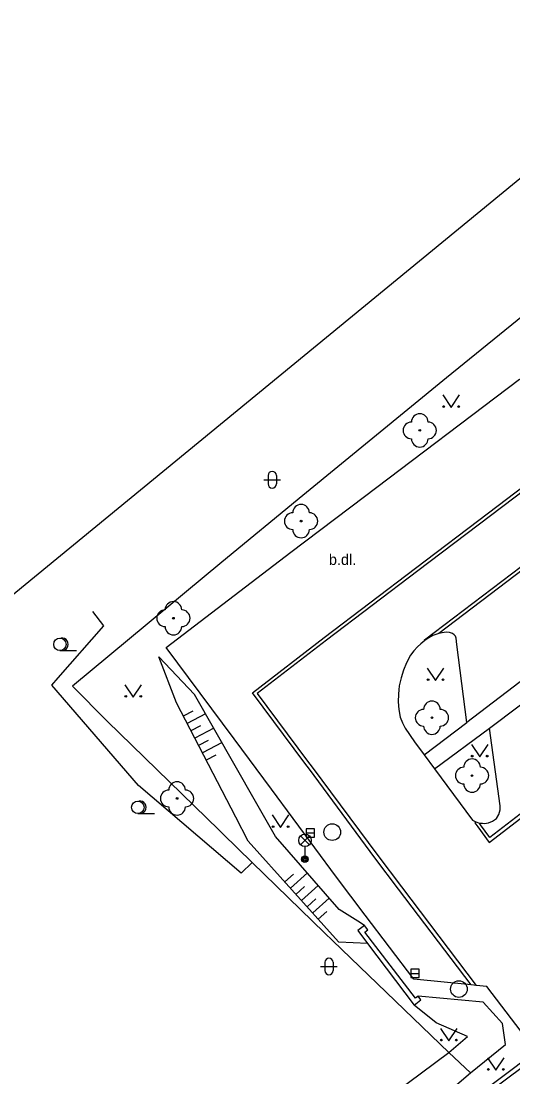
# Model space of a CAD drawing. Extents: x -595546 to -593986, y -1160845 to -1159202.
# Drawn here: x -594067.6 to -594038.1, y -1159441 to -1159377.6 of the extents above; entities that cross this region are included whole.
import ezdxf

# ---------------------------------------------------------------- set-up
doc = ezdxf.new("R2010")
doc.units = 0
for name, color, linetype in [('DOP - rozhrani ploch obecne', 7, 'Continuous'), ('Level 22', 7, 'Continuous'), ('Level 27', 7, 'Continuous'), ('Level 33', 7, 'Continuous'), ('Level 36', 7, 'Continuous'), ('TM - chodniky - VP', 7, 'Continuous'), ('TM - dolni hrana svahu', 7, 'Continuous'), ('TM - horni hrana svahu', 7, 'Continuous'), ('TM - hranice souvisleho porostu (skupiny stromu_ kere)', 7, 'Continuous'), ('TM - komunikace - VP', 7, 'Continuous'), ('TM - popis povrchu', 7, 'Continuous'), ('TM - rozhrani kultur', 7, 'Continuous'), ('TM - rozhrani ploch obecne - VP', 7, 'Continuous'), ('TM - srafovani', 7, 'Continuous')]:
    doc.layers.add(name, color=color, linetype=linetype)

msp = doc.modelspace()

# ---------------------------------------------------------------- linework, layer by layer
at = {"layer": 'DOP - rozhrani ploch obecne'}
msp.add_lwpolyline([(-594069.51, -1159413.14), (-593997.42, -1159354.01)], dxfattribs=at)
at = {"layer": 'Level 22'}
for centre in [(-594043.66, -1159402.15), (-594050.79, -1159407.6), (-594058.46, -1159413.43), (-594042.93, -1159419.4), (-594040.52, -1159422.88), (-594058.24, -1159424.25)]:
    msp.add_circle(centre, 0.05, dxfattribs=at)
for centre, start, end in [((-594043.66, -1159401.65), 0, 180), ((-594044.16, -1159402.15), 90, 270), ((-594043.16, -1159402.15), 270, 90), ((-594043.66, -1159402.65), 180, 0), ((-594051.29, -1159407.6), 90, 270), ((-594050.79, -1159407.1), 0, 180), ((-594050.29, -1159407.6), 270, 90), ((-594050.79, -1159408.1), 180, 0), ((-594058.46, -1159412.93), 0, 180), ((-594058.96, -1159413.43), 90, 270), ((-594057.96, -1159413.43), 270, 90), ((-594058.46, -1159413.93), 180, 0), ((-594042.93, -1159418.9), 0, 180), ((-594043.43, -1159419.4), 90, 270), ((-594042.43, -1159419.4), 270, 90), ((-594042.93, -1159419.9), 180, 0), ((-594040.52, -1159422.38), 0, 180), ((-594041.02, -1159422.88), 90, 270), ((-594040.02, -1159422.88), 270, 90), ((-594058.24, -1159423.75), 0, 180), ((-594040.52, -1159423.38), 180, 0), ((-594058.74, -1159424.25), 90, 270), ((-594057.74, -1159424.25), 270, 90), ((-594058.24, -1159424.75), 180, 0)]:
    msp.add_arc(centre, 0.5, start, end, dxfattribs=at)
at = {"layer": 'Level 27'}
for p, q in [((-594050.49, -1159426.32), (-594049.99, -1159426.32)), ((-594044.19, -1159434.75), (-594043.69, -1159434.75))]:
    msp.add_line(p, q, dxfattribs=at)
for points in [[(-594050.49, -1159426.57), (-594049.99, -1159426.57), (-594049.99, -1159426.07), (-594050.49, -1159426.07)], [(-594044.19, -1159435), (-594043.69, -1159435), (-594043.69, -1159434.5), (-594044.19, -1159434.5)]]:
    msp.add_lwpolyline(points, close=True, dxfattribs=at)
for centre in [(-594048.92, -1159426.27), (-594041.31, -1159435.69)]:
    msp.add_circle(centre, 0.5, dxfattribs=at)
at = {"layer": 'Level 33'}
for p, q in [((-594050.825, -1159427.03), (-594050.295, -1159426.5)), ((-594050.825, -1159426.5), (-594050.295, -1159427.03)), ((-594050.56, -1159427.14), (-594050.56, -1159427.89))]:
    msp.add_line(p, q, dxfattribs=at)
for centre, radius in [((-594050.56, -1159426.765), 0.375), ((-594050.56, -1159427.89), 0.2), ((-594050.56, -1159427.89), 0.145), ((-594050.56, -1159427.89), 0.0876)]:
    msp.add_circle(centre, radius, dxfattribs=at)
at = {"layer": 'Level 36'}
for p, q in [((-594053.026, -1159405.116), (-594052.026, -1159405.116)), ((-594052.776, -1159404.866), (-594052.776, -1159405.366)), ((-594052.276, -1159404.866), (-594052.276, -1159405.366)), ((-594065.28, -1159415.375), (-594064.28, -1159415.375)), ((-594060.6, -1159425.155), (-594059.6, -1159425.155)), ((-594049.616, -1159434.336), (-594048.616, -1159434.336)), ((-594049.366, -1159434.086), (-594049.366, -1159434.586)), ((-594048.866, -1159434.086), (-594048.866, -1159434.586))]:
    msp.add_line(p, q, dxfattribs=at)
for points in [[(-594042.27, -1159400.02), (-594041.77, -1159400.77), (-594041.27, -1159400.02)], [(-594043.21, -1159416.42), (-594042.71, -1159417.17), (-594042.21, -1159416.42)], [(-594061.37, -1159417.42), (-594060.87, -1159418.17), (-594060.37, -1159417.42)], [(-594040.56, -1159421.01), (-594040.06, -1159421.76), (-594039.56, -1159421.01)], [(-594052.52, -1159425.24), (-594052.02, -1159425.99), (-594051.52, -1159425.24)], [(-594042.41, -1159438.06), (-594041.91, -1159438.81), (-594041.41, -1159438.06)], [(-594039.59, -1159439.82), (-594039.09, -1159440.57), (-594038.59, -1159439.82)]]:
    msp.add_lwpolyline(points, dxfattribs=at)
for centre, radius in [((-594042.22, -1159400.72), 0.05), ((-594041.321, -1159400.72), 0.05), ((-594065.28, -1159415), 0.375), ((-594043.16, -1159417.12), 0.05), ((-594042.261, -1159417.12), 0.05), ((-594061.32, -1159418.12), 0.05), ((-594060.421, -1159418.12), 0.05), ((-594040.51, -1159421.71), 0.05), ((-594039.611, -1159421.71), 0.05), ((-594060.6, -1159424.78), 0.375), ((-594052.47, -1159425.94), 0.05), ((-594051.571, -1159425.94), 0.05), ((-594042.36, -1159438.76), 0.05), ((-594041.461, -1159438.76), 0.05), ((-594039.54, -1159440.52), 0.05), ((-594038.641, -1159440.52), 0.05)]:
    msp.add_circle(centre, radius, dxfattribs=at)
for centre, radius, start, end in [((-594052.526, -1159404.866), 0.25, 0, 180), ((-594052.526, -1159405.366), 0.25, 180, 0), ((-594065.155, -1159415), 0.375, 260.40593, 99.59407), ((-594060.475, -1159424.78), 0.375, 260.40593, 99.59407), ((-594049.116, -1159434.086), 0.25, 0, 180), ((-594049.116, -1159434.586), 0.25, 180, 0)]:
    msp.add_arc(centre, radius, start, end, dxfattribs=at)
at = {"layer": 'TM - chodniky - VP'}
for points in [[(-594043.39, -1159421.64), (-594040.83, -1159419.69)], [(-594042.77, -1159422.47), (-594039.48, -1159420.02)]]:
    msp.add_lwpolyline(points, dxfattribs=at)
at = {"layer": 'TM - dolni hrana svahu'}
for points in [[(-594053.52, -1159424.44), (-594057.2, -1159418), (-594059.33, -1159415.75)], [(-594047.39, -1159431.61), (-594048.5, -1159430.91), (-594052.32, -1159426.54), (-594053.52, -1159424.44)], [(-594046.99, -1159431.87), (-594047.39, -1159431.61)], [(-594040.62, -1159440.73), (-594038.5, -1159439.02), (-594038.68, -1159437.77), (-594039.85, -1159436.48), (-594043.76, -1159436.12)], [(-594053.25, -1159450.49), (-594043.53, -1159443.22), (-594040.62, -1159440.73)]]:
    msp.add_lwpolyline(points, dxfattribs=at)
at = {"layer": 'TM - horni hrana svahu'}
for points in [[(-594054.71, -1159425.38), (-594058.28, -1159418.5), (-594059.33, -1159415.75)], [(-594048.72, -1159432.65), (-594053.97, -1159426.81), (-594054.71, -1159425.38)], [(-594046.81, -1159432.95), (-594048.52, -1159432.87), (-594048.72, -1159432.65)], [(-594041.91, -1159439.51), (-594040.79, -1159438.55), (-594042.67, -1159437.72), (-594043.99, -1159436.65)], [(-594048.4, -1159444.33), (-594041.91, -1159439.51)]]:
    msp.add_lwpolyline(points, dxfattribs=at)
at = {"layer": 'TM - hranice souvisleho porostu (skupiny stromu_ kere)'}
for points in [[(-594065.38, -1159417), (-594062.65, -1159413.89), (-594063.31, -1159413.03)], [(-594053.72, -1159428.09), (-594054.4, -1159428.73), (-594060.56, -1159423.47), (-594065.77, -1159417.45), (-594065.38, -1159417)]]:
    msp.add_lwpolyline(points, dxfattribs=at)
at = {"layer": 'TM - komunikace - VP'}
for points in [[(-594052.57, -1159423.7), (-594054.81, -1159420.67), (-594058.9, -1159415.18), (-594051.4, -1159409.47), (-594046.99, -1159406.12), (-594037.67, -1159399.08), (-594032.54, -1159401.25), (-594032.35, -1159401.33), (-594032.12, -1159401.36), (-594031.88, -1159401.3)], [(-594029.14, -1159410.8), (-594034.08, -1159414.55), (-594040.83, -1159419.69)], [(-594039.48, -1159420.02), (-594037.69, -1159418.69), (-594035.04, -1159416.72), (-594027.67, -1159411.18)], [(-594042.51, -1159414.35), (-594042.7, -1159414.4), (-594042.88, -1159414.47), (-594043.12, -1159414.61), (-594043.35, -1159414.77)], [(-594041.43, -1159415), (-594041.48, -1159414.62), (-594041.52, -1159414.5), (-594041.59, -1159414.42), (-594041.69, -1159414.34), (-594041.87, -1159414.28), (-594042.08, -1159414.27), (-594042.32, -1159414.31), (-594042.51, -1159414.35)], [(-594043.35, -1159414.77), (-594043.6, -1159414.96), (-594043.8, -1159415.15), (-594044.02, -1159415.39), (-594044.22, -1159415.65), (-594044.45, -1159416.11), (-594044.63, -1159416.54), (-594044.78, -1159417.01), (-594044.9, -1159417.48), (-594044.92, -1159417.73)], [(-594040.83, -1159419.69), (-594041.43, -1159415)], [(-594044.92, -1159417.73), (-594044.94, -1159417.98), (-594044.95, -1159418.45), (-594044.91, -1159418.9), (-594044.84, -1159419.37), (-594044.7, -1159419.71), (-594044.53, -1159420.02), (-594043.97, -1159420.85), (-594043.39, -1159421.64)], [(-594038.82, -1159424.94), (-594038.82, -1159424.69), (-594039.48, -1159420.02)], [(-594043.39, -1159421.64), (-594042.77, -1159422.47)], [(-594042.77, -1159422.47), (-594040.49, -1159425.55), (-594040.29, -1159425.66)], [(-594046.94, -1159431.26), (-594048.67, -1159428.98), (-594052.57, -1159423.7)], [(-594039.9, -1159425.74), (-594039.77, -1159425.75), (-594039.54, -1159425.72), (-594039.29, -1159425.62), (-594039.06, -1159425.45), (-594038.91, -1159425.22), (-594038.82, -1159424.94)], [(-594040.29, -1159425.66), (-594040.08, -1159425.73)], [(-594040.08, -1159425.73), (-594039.9, -1159425.74)], [(-594040.57, -1159435.44), (-594044.02, -1159435.09), (-594046.94, -1159431.26)], [(-594040.28, -1159435.47), (-594040.57, -1159435.44)], [(-594037.05, -1159439.73), (-594036.9, -1159439.55), (-594036.85, -1159439.37), (-594036.88, -1159439.18), (-594036.98, -1159439.01), (-594039.63, -1159435.53), (-594040.28, -1159435.47)], [(-594037.05, -1159439.73), (-594050.61, -1159449.92)]]:
    msp.add_lwpolyline(points, dxfattribs=at)
at = {"layer": 'TM - rozhrani kultur'}
for points in [[(-593990.841, -1159373.715), (-593991.87, -1159370.1), (-593999.52, -1159369.53), (-594005.38, -1159369.32), (-594013.56, -1159375.9), (-594019.21, -1159380.49), (-594027.54, -1159387.24), (-594036.74, -1159394.7), (-594042.06, -1159398.99), (-594050.69, -1159406.06), (-594055.55, -1159410.06), (-594064.52, -1159417.5), (-594062.45, -1159419.61), (-594055.71, -1159426.16)], [(-594055.71, -1159426.16), (-594055.49, -1159426.37), (-594053.72, -1159428.09), (-594049.38, -1159432.31), (-594048.89, -1159432.79)], [(-594048.89, -1159432.79), (-594041.91, -1159439.51)], [(-594041.91, -1159439.51), (-594040.62, -1159440.73)]]:
    msp.add_lwpolyline(points, dxfattribs=at)
at = {"layer": 'TM - rozhrani ploch obecne - VP'}
for points in [[(-594001.58, -1159378.58), (-594010.02, -1159385.03), (-594018.58, -1159391.5), (-594026.71, -1159397.69), (-594031.75, -1159401.47), (-594039.41, -1159407.28), (-594043.78, -1159410.59), (-594049.27, -1159414.75), (-594053.42, -1159417.95), (-594050.4, -1159422.01)], [(-594043.35, -1159414.77), (-594043.38, -1159414.73), (-594037.56, -1159410.32), (-594030, -1159404.63), (-594024.58, -1159400.51), (-594018.23, -1159395.72), (-594012.46, -1159391.37), (-594006.47, -1159386.84), (-594006.07, -1159387.38)], [(-594018.1, -1159395.89), (-594024.45, -1159400.68), (-594029.87, -1159404.8), (-594037.43, -1159410.49), (-594042.51, -1159414.35)], [(-594040.17, -1159425.96), (-594039.5, -1159426.89), (-594034.65, -1159423.17), (-594032.55, -1159421.56), (-594025.71, -1159416.46), (-594020.73, -1159412.74), (-594014.11, -1159407.74), (-594009.05, -1159403.9), (-594002.36, -1159398.88), (-594002.42, -1159398.8)], [(-594050.56, -1159422.13), (-594053.71, -1159417.91), (-594049.4, -1159414.58), (-594043.91, -1159410.42), (-594039.54, -1159407.11), (-594031.88, -1159401.3)], [(-594025.95, -1159416.38), (-594032.68, -1159421.39), (-594039.46, -1159426.59), (-594040.01, -1159425.83)], [(-594044.93, -1159429.69), (-594046.35, -1159427.81), (-594050.29, -1159422.5), (-594050.56, -1159422.13)], [(-594050.4, -1159422.01), (-594050.12, -1159422.38), (-594046.18, -1159427.68), (-594044.76, -1159429.55)], [(-594040.29, -1159425.66), (-594040.35, -1159425.71), (-594040.17, -1159425.96)], [(-594040.01, -1159425.83), (-594040.08, -1159425.73)], [(-594040.57, -1159435.44), (-594044.93, -1159429.69)], [(-594044.76, -1159429.55), (-594040.28, -1159435.47)], [(-594046.99, -1159431.87), (-594047.39, -1159432.18), (-594046.81, -1159432.95)], [(-594043.76, -1159436.12), (-594043.91, -1159436.23), (-594046.97, -1159432.27), (-594046.79, -1159432.13), (-594046.99, -1159431.87)], [(-594046.81, -1159432.95), (-594043.99, -1159436.65)], [(-594043.99, -1159436.65), (-594043.59, -1159436.34), (-594043.76, -1159436.12)], [(-594039.96, -1159442.2), (-594033.33, -1159437.25), (-594012.21, -1159465.36)]]:
    msp.add_lwpolyline(points, dxfattribs=at)
at = {"layer": 'TM - srafovani'}
for points in [[(-594057.29, -1159419), (-594057.87, -1159419.3)], [(-594056.53, -1159419.17), (-594057.64, -1159419.74)], [(-594056.83, -1159419.88), (-594057.41, -1159420.18)], [(-594056.04, -1159420.03), (-594057.18, -1159420.63)], [(-594056.37, -1159420.77), (-594056.95, -1159421.07)], [(-594055.54, -1159420.9), (-594056.72, -1159421.51)], [(-594055.91, -1159421.66), (-594056.49, -1159421.96)], [(-594051.25, -1159428.8), (-594051.76, -1159429.26)], [(-594050.41, -1159428.72), (-594051.43, -1159429.64)], [(-594050.58, -1159429.54), (-594051.1, -1159430.01)], [(-594049.76, -1159429.47), (-594050.76, -1159430.38)], [(-594049.91, -1159430.28), (-594050.43, -1159430.75)], [(-594049.1, -1159430.23), (-594050.09, -1159431.12)], [(-594049.24, -1159431.03), (-594049.76, -1159431.49)]]:
    msp.add_lwpolyline(points, dxfattribs=at)

# ---------------------------------------------------------------- texts
at = {"layer": 'TM - popis povrchu'}
msp.add_text('b.dl.', height=0.65, dxfattribs=at).set_placement((-594049.12, -1159410.23))

doc.saveas('drawing.dxf')
